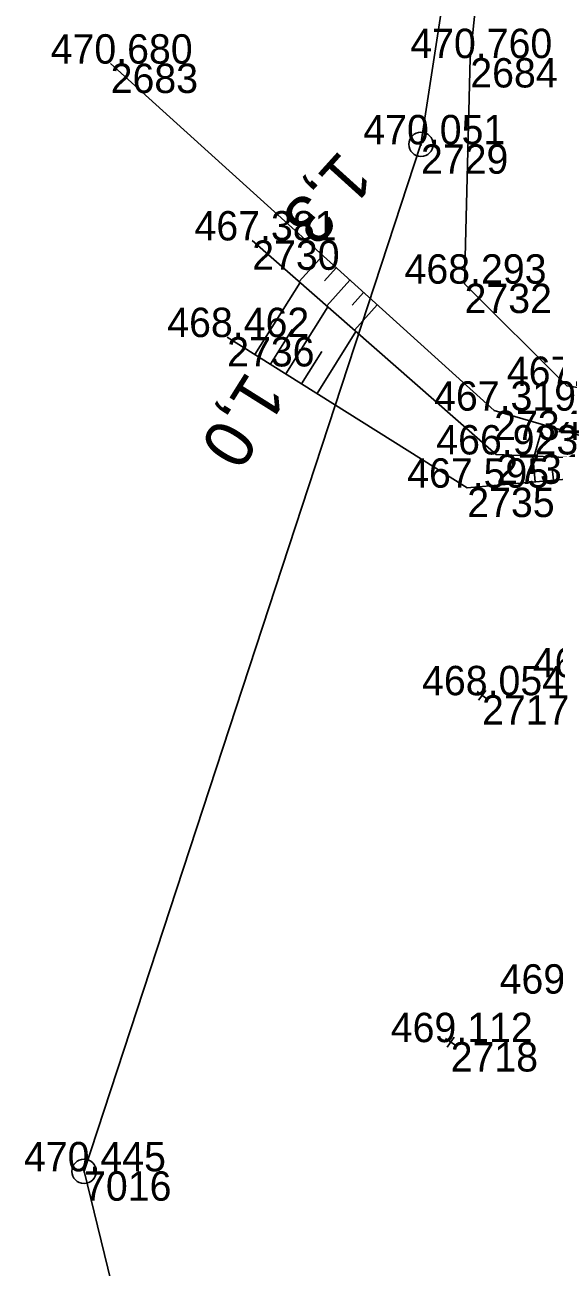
# Model space of a CAD drawing. Extents: x -1234191 to 23050, y -1290331 to -741191.
# Drawn here: x -865113.5 to -865091.8, y -1108696.5 to -1108645.8 of the extents above; entities that cross this region are included whole.
import ezdxf

# ---------------------------------------------------------------- set-up
doc = ezdxf.new("R2010")
doc.units = 0
for name, color, linetype in [('Vrstva 48', 7, 'Continuous'), ('Vrstva 49', 7, 'Continuous'), ('Vrstva 53', 7, 'Continuous'), ('Vrstva 60', 7, 'Continuous'), ('Vrstva 61', 7, 'Continuous')]:
    doc.layers.add(name, color=color, linetype=linetype)

msp = doc.modelspace()

# ---------------------------------------------------------------- linework, layer by layer
at = {"layer": 'Vrstva 48'}
for p, q in [((-865101.29, -1108655.174), (-865102.253, -1108656.239)), ((-865100.734, -1108655.677), (-865101.211, -1108656.205)), ((-865100.177, -1108656.18), (-865101.125, -1108657.228)), ((-865104.064, -1108659.213), (-865102.218, -1108656.27)), ((-865099.621, -1108656.683), (-865100.091, -1108657.203)), ((-865099.065, -1108657.187), (-865099.997, -1108658.217)), ((-865102.793, -1108660.01), (-865101.076, -1108657.271)), ((-865103.428, -1108659.611), (-865102.538, -1108658.191)), ((-865101.522, -1108660.806), (-865099.933, -1108658.273)), ((-865102.158, -1108660.408), (-865101.331, -1108659.09)), ((-865092.286, -1108662.087), (-865092.655, -1108663.363)), ((-865092.615, -1108664.414), (-865092.707, -1108663.361)), ((-865091.868, -1108664.349), (-865091.91, -1108663.871))]:
    msp.add_line(p, q, dxfattribs=at)
at = {"layer": 'Vrstva 49'}
for p, q in [((-865094.287, -1108661.509), (-865109.953, -1108647.337)), ((-865104.171, -1108654.558), (-865094.2, -1108663.298)), ((-865088.387, -1108663.214), (-865094.287, -1108661.509)), ((-865094.2, -1108663.298), (-865088.416, -1108663.541)), ((-865094.98, -1108672.98), (-865094.582, -1108673.282)), ((-865094.63, -1108672.932), (-865094.932, -1108673.33)), ((-865095.921, -1108687.092), (-865096.205, -1108687.504)), ((-865096.269, -1108687.156), (-865095.857, -1108687.44))]:
    msp.add_line(p, q, dxfattribs=at)
for points in [[(-865081.535, -1108648.09), (-865081.527, -1108648.19), (-865082.768, -1108648.323), (-865082.627, -1108650.137), (-865082.124, -1108650.084), (-865081.96, -1108659.266), (-865081.044, -1108660.408), (-865080.84, -1108662.102), (-865091.315, -1108660.5), (-865095.495, -1108656.323), (-865095.262, -1108647.111), (-865092.425, -1108619.651), (-865088.344, -1108593.664), (-865084.492, -1108569.547), (-865082.222, -1108559.397)], [(-865105.194, -1108658.504), (-865095.385, -1108664.655), (-865088.392, -1108664.047)]]:
    msp.add_lwpolyline(points, dxfattribs=at)
at = {"layer": 'Vrstva 53'}
for p, q in [((-865097.281, -1108650.582), (-865097.271, -1108650.682)), ((-865111.049, -1108692.525), (-865111.031, -1108692.623))]:
    msp.add_line(p, q, dxfattribs=at)
msp.add_lwpolyline([(-865019.987, -1109376.51), (-864993.23, -1109340.352), (-864972.2, -1109308.69), (-864949.308, -1109265.493), (-864939.61, -1109234.87), (-864928.13, -1109180.95), (-864920.83, -1109133.1), (-864920.454, -1109098.74), (-864924.22, -1109056.21), (-864934.5, -1108999.96), (-864959.813, -1108949.324), (-864975.47, -1108923.73), (-865003.132, -1108886.538), (-865019.29, -1108869.816), (-865031.201, -1108854.739), (-865042.89, -1108836.18), (-865042.99, -1108823.8), (-865100.04, -1108737.44), (-865111.04, -1108692.57), (-865097.28, -1108650.63), (-865077.79, -1108523.9)], dxfattribs=at)
for centre in [(-865097.276, -1108650.632), (-865111.04, -1108692.574)]:
    msp.add_circle(centre, 0.499, dxfattribs=at)
at = {"layer": 'Vrstva 60'}
for p, q in [((-865109.953, -1108647.337), (-865109.953, -1108647.337)), ((-865095.262, -1108647.111), (-865095.262, -1108647.111)), ((-865097.276, -1108650.632), (-865097.276, -1108650.632)), ((-865104.171, -1108654.558), (-865104.171, -1108654.558)), ((-865095.495, -1108656.323), (-865095.495, -1108656.323)), ((-865105.194, -1108658.504), (-865105.194, -1108658.504)), ((-865094.287, -1108661.509), (-865094.287, -1108661.509)), ((-865094.2, -1108663.298), (-865094.2, -1108663.298)), ((-865095.385, -1108664.655), (-865095.385, -1108664.655)), ((-865094.781, -1108673.131), (-865094.781, -1108673.131)), ((-865096.063, -1108687.298), (-865096.063, -1108687.298)), ((-865111.04, -1108692.574), (-865111.04, -1108692.574))]:
    msp.add_line(p, q, dxfattribs=at)

# ---------------------------------------------------------------- texts
at = {"layer": 'Vrstva 48'}
for s, rotation, p in [('1,3', 227.8664, (-865100.564, -1108650.811)), ('1,0', 237.9091, (-865104.377, -1108659.825))]:
    msp.add_text(s, height=2, rotation=rotation, dxfattribs=at).set_placement(p)
at = {"layer": 'Vrstva 60'}
for s, p in [('2683', (-865109.953, -1108648.537)), ('2684', (-865095.262, -1108648.311)), ('2729', (-865097.276, -1108651.832)), ('2730', (-865104.171, -1108655.758)), ('2732', (-865095.495, -1108657.523)), ('2736', (-865105.194, -1108659.704)), ('2734', (-865094.287, -1108662.709)), ('2731', (-865094.2, -1108664.498)), ('2735', (-865095.385, -1108665.855)), ('2717', (-865094.781, -1108674.331)), ('2718', (-865096.063, -1108688.498)), ('7016', (-865111.04, -1108693.774))]:
    msp.add_text(s, height=1.2, dxfattribs=at).set_placement(p)
at = {"layer": 'Vrstva 61'}
for s, p in [('470.760', (-865097.713, -1108647.111)), ('470.680', (-865112.404, -1108647.337)), ('470.051', (-865099.633, -1108650.632)), ('467.381', (-865106.528, -1108654.558)), ('468.293', (-865097.947, -1108656.323)), ('468.462', (-865107.642, -1108658.504)), ('467.469', (-865093.769, -1108660.5)), ('467.319', (-865096.741, -1108661.509)), ('466.923', (-865096.652, -1108663.298)), ('467.595', (-865097.841, -1108664.655)), ('467.748', (-865092.712, -1108672.396)), ('468.054', (-865097.232, -1108673.131)), ('469.182', (-865094.063, -1108685.317)), ('469.112', (-865098.511, -1108687.298)), ('470.445', (-865113.496, -1108692.574))]:
    msp.add_text(s, height=1.2, dxfattribs=at).set_placement(p)

doc.saveas('drawing.dxf')
